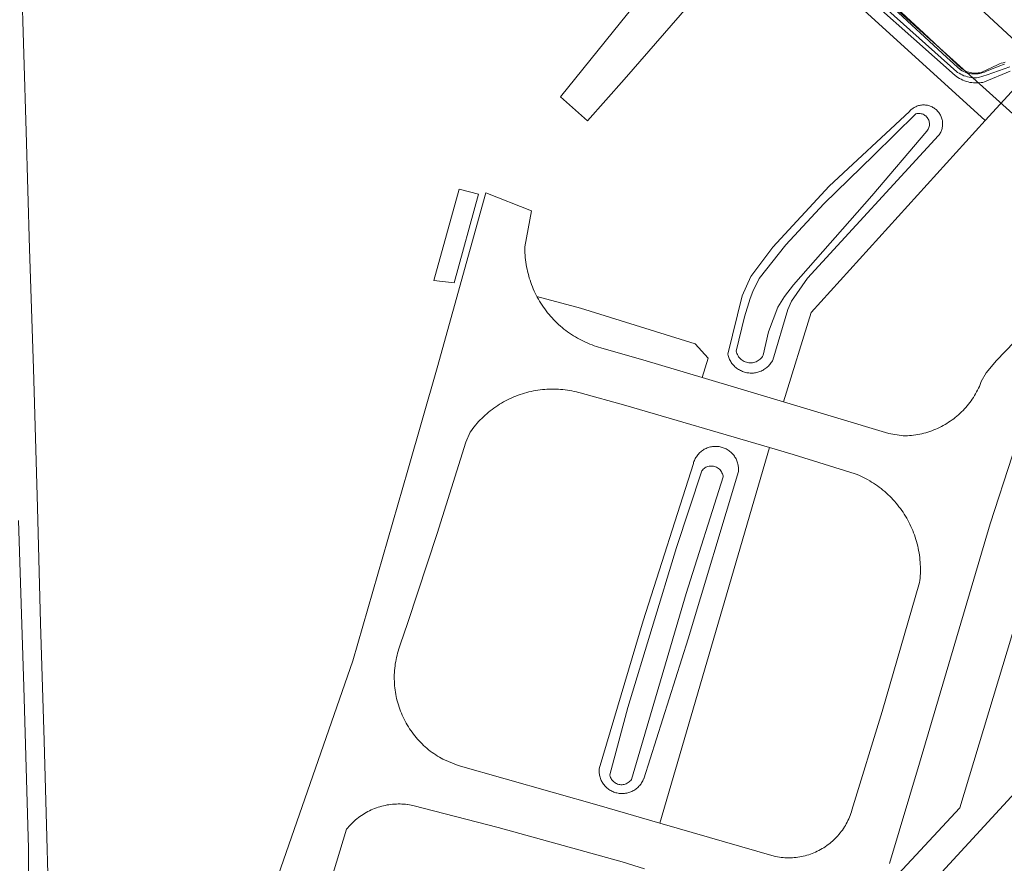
# Model space of a CAD drawing. Header units: metres. Extents: x 250001 to 257773, y 598992 to 609118.
# Tile 634 of 656: x 253940 to 254092, y 607022 to 607152. Entities that reach past the tile are written whole.
import ezdxf
from ezdxf.lldxf.tags import DXFTag

# ---------------------------------------------------------------- set-up
doc = ezdxf.new("R2010")
doc.units = ezdxf.units.M
for name, color, linetype, lineweight in [('B-WE-GR-GRAS-GV', 252, 'Continuous', 13), ('B-WE-GR-GROENVOORZIENING-GV', 252, 'Continuous', 18), ('B-WE-IE-TERREINAFSCHEIDING_KUNSTMATIG_HEKWERK-G', 252, 'IE-TERREINAFSCHEIDING-KUNSTMATIG', 18), ('B-WE-KG-GRENS_PERCEEL-G', 150, 'KG-PERCEEL', 18), ('B-WE-KW-KUNSTWERK_STEIGER-GV', 252, 'Continuous', 18), ('B-WE-OG-WATER-GV', 252, 'Continuous', 18), ('B-WE-OG-WATER_SLOOT-GV', 252, 'Continuous', 18), ('B-WE-VH-VERHARDING_GESLOTEN-GV', 252, 'Continuous', 18), ('B-WE-VH-VERHARDING_OPEN-GV', 252, 'Continuous', 18), ('X-XX-AL-REFERENTIE-G', 7, 'Continuous', 18)]:
    doc.layers.add(name, color=color, linetype=linetype, lineweight=lineweight)
doc.styles.get("Standard").update_dxf_attribs({"font": 'NLCS-ISO.ttf'})
doc.linetypes.add('IE-TERREINAFSCHEIDING-KUNSTMATIG', pattern='A,4,[82,NLCS.shx,S=0.75,R=90,X=0,Y=0],4,-2', length=10)
tags = doc.linetypes.add('KG-PERCEEL', pattern='A,5.5,-2,["P",Standard,S=1.8,R=0,X=-0.5,Y=-0.9],-2,5.5,-2,[5,NLCS.SHX,S=0.75,R=0,X=0,Y=0],-2', length=19).pattern_tags.tags
tags[6] = DXFTag(74, 10)

# ---------------------------------------------------------------- blocks, each defined once
blk = doc.blocks.new('BS2021-132-Xref-KAD-20210617')
at = {"layer": 'B-WE-KG-GRENS_PERCEEL-G', "flags": 128}
for points in [[(254121.514, 607112.112), (253946.01, 607270.08)], [(254030.82, 606835.689), (254081.17, 607002.364), (254079.256, 607002.949), (254071.392, 607010.247), (254073.694, 607017.87), (254085.201, 607030.303), (254103.613, 607091.279), (254113.963, 607102.467), (254114.444, 607104.467), (254121.514, 607112.112)]]:
    blk.add_lwpolyline(points, dxfattribs=at)
blk = doc.blocks.new('BS2021-132-Xref-BGT-GRIJS-20210617-aangepast')
at = {"layer": 'B-WE-GR-GRAS-GV', "flags": 128}
for points in [[(254051.096, 607171.033), (254089.133, 607136.404), (254093.741, 607141.419), (254128.182, 607110.126), (254128.868, 607109.506), (254132.655, 607113.604), (254127.73, 607118.04), (254095.93, 607146.71), (254087.71, 607154.31)], [(254044.838, 607182.13), (254079.641, 607149.901), (254085.515, 607144.383), (254085.716, 607144.25), (254085.925, 607144.131), (254086.141, 607144.026), (254086.365, 607143.936), (254086.593, 607143.86), (254086.827, 607143.8), (254087.063, 607143.756), (254087.302, 607143.728), (254087.543, 607143.715), (254087.783, 607143.718), (254088.023, 607143.738), (254088.223, 607143.767), (254088.262, 607143.773), (254088.497, 607143.824), (254088.606, 607143.853), (254091.034, 607145.002), (254091.324, 607145.121), (254091.619, 607145.224), (254091.92, 607145.313), (254092.224, 607145.386)], [(254092.977, 607144.031), (254089.048, 607142.352), (254088.768, 607142.289), (254088.486, 607142.241), (254088.201, 607142.209), (254087.915, 607142.193), (254087.629, 607142.193), (254087.343, 607142.209), (254087.058, 607142.241), (254086.775, 607142.289), (254086.496, 607142.352), (254086.22, 607142.431), (254085.949, 607142.525), (254085.684, 607142.634), (254085.426, 607142.758), (254085.174, 607142.896), (254084.931, 607143.047), (254084.697, 607143.212), (254084.499, 607143.367), (254065.817, 607159.966)]]:
    blk.add_lwpolyline(points, dxfattribs=at)
at = {"layer": 'B-WE-GR-GROENVOORZIENING-GV', "flags": 128}
for points in [[(253959.669, 606805.743), (253969.846, 606840.409), (253984.56, 606888.148), (253997.181, 606930.238), (254000, 606939.358), (254015.432, 606989.284), (254016.72, 606993.342), (253993.177, 607000), (253956.165, 607010.951), (253944.594, 607014.45), (253944.331, 607025.782), (253943.876, 607040.649), (253943.319, 607058.825), (253942.855, 607076.639), (253942.242, 607098.124), (253941.639, 607116.572), (253941.128, 607134.703), (253940.418, 607158.635)], [(253940.418, 607158.635), (253941.128, 607134.703), (253941.639, 607116.572), (253942.242, 607098.124), (253942.855, 607076.639), (253943.319, 607058.825), (253943.876, 607040.649), (253944.331, 607025.782), (253944.594, 607014.45)], [(254036.574, 607020.88), (254033.091, 607021.948), (254013.96, 607027.276), (254000.806, 607030.665), (254000.538, 607030.719), (254000.255, 607030.767), (254000, 607030.804), (253999.971, 607030.808), (253999.686, 607030.841), (253999.4, 607030.866), (253999.114, 607030.883), (253998.827, 607030.892), (253998.54, 607030.893), (253998.253, 607030.886), (253997.966, 607030.871), (253997.68, 607030.848), (253997.395, 607030.817), (253997.11, 607030.778), (253996.827, 607030.732), (253996.545, 607030.677), (253996.265, 607030.615), (253995.987, 607030.544), (253995.711, 607030.466), (253995.437, 607030.381), (253995.165, 607030.287), (253994.896, 607030.186), (253994.631, 607030.078), (253994.368, 607029.963), (253994.109, 607029.84), (253993.853, 607029.71), (253993.6, 607029.572), (253993.352, 607029.428), (253993.108, 607029.277), (253992.868, 607029.12), (253992.633, 607028.955), (253992.402, 607028.784), (253992.177, 607028.607), (253991.956, 607028.424), (253991.74, 607028.234), (253991.53, 607028.039), (253991.325, 607027.838), (253991.126, 607027.631), (253990.933, 607027.418), (253990.746, 607027.201), (253990.565, 607026.978), (253984.017, 607005.44)], [(253975.908, 607008.011), (253991.528, 607052.981), (254000, 607082.444), (254004.537, 607098.222), (254012.039, 607125.254), (254019.112, 607122.458), (254018.086, 607116.874), (254018.085, 607116.665), (254018.091, 607116.308), (254018.104, 607115.95), (254018.125, 607115.593), (254018.154, 607115.236), (254018.191, 607114.881), (254018.236, 607114.526), (254018.29, 607114.172), (254018.35, 607113.819), (254018.419, 607113.468), (254018.496, 607113.119), (254018.58, 607112.771), (254018.672, 607112.426), (254018.772, 607112.082), (254018.88, 607111.741), (254018.995, 607111.402), (254019.118, 607111.067), (254019.248, 607110.733), (254019.385, 607110.403), (254019.53, 607110.076), (254019.683, 607109.752), (254019.842, 607109.432), (254019.95, 607109.226), (254026.69, 607107.428), (254044.394, 607101.937), (254046.396, 607099.7), (254045.429, 607096.724), (254058.015, 607092.954), (254062.273, 607106.756), (254089.133, 607136.404), (254051.096, 607171.033)], [(253939.959, 607074.635), (253940.766, 607048.981), (253941.481, 607024.006), (253941.508, 607015.393), (253941.387, 607010.723), (253940.675, 607006.596), (253939.224, 607000)], [(254093.741, 607141.419), (254089.133, 607136.404), (254062.273, 607106.756), (254058.015, 607092.954), (254074.269, 607088.085), (254076.481, 607087.706), (254076.803, 607087.712), (254077.125, 607087.726), (254077.446, 607087.748), (254077.766, 607087.777), (254078.086, 607087.815), (254078.405, 607087.861), (254078.723, 607087.915), (254079.039, 607087.976), (254079.353, 607088.045), (254079.666, 607088.123), (254079.976, 607088.207), (254080.285, 607088.3), (254080.591, 607088.4), (254080.894, 607088.508), (254081.195, 607088.623), (254081.493, 607088.746), (254081.787, 607088.876), (254082.078, 607089.013), (254082.366, 607089.158), (254082.65, 607089.31), (254082.93, 607089.468), (254083.207, 607089.634), (254083.479, 607089.806), (254083.746, 607089.985), (254084.009, 607090.171), (254084.268, 607090.363), (254084.521, 607090.562), (254084.77, 607090.766), (254085.013, 607090.977), (254085.251, 607091.194), (254085.484, 607091.417), (254085.711, 607091.645), (254085.932, 607091.879), (254086.148, 607092.118), (254086.357, 607092.363), (254086.56, 607092.613), (254086.757, 607092.867), (254086.948, 607093.127), (254087.132, 607093.391), (254087.309, 607093.66), (254087.48, 607093.933), (254087.644, 607094.21), (254087.801, 607094.491), (254087.951, 607094.776), (254088.093, 607095.065), (254088.229, 607095.357), (254088.357, 607095.652), (254088.478, 607095.951), (254088.534, 607096.097), (254089.304, 607097.448), (254090.892, 607099.345), (254112.943, 607122.243)], [(254093.336, 607084.742), (254089.902, 607074.156), (254078.979, 607037.212), (254074.378, 607021.686)]]:
    blk.add_lwpolyline(points, dxfattribs=at)
for points in [[(254033.943, 607152.843), (254048.934, 607170.274), (254053.33, 607166.428), (254053.095, 607165.408), (254033.396, 607142.716), (254027.745, 607136.357), (254023.583, 607140.045)], [(254079.453, 607138.795), (254079.606, 607138.8), (254079.758, 607138.798), (254079.911, 607138.788), (254080.063, 607138.77), (254080.213, 607138.744), (254080.362, 607138.71), (254080.509, 607138.669), (254080.654, 607138.62), (254080.796, 607138.563), (254080.934, 607138.499), (254081.069, 607138.428), (254081.201, 607138.349), (254081.328, 607138.264), (254081.45, 607138.173), (254081.567, 607138.075), (254081.68, 607137.971), (254081.786, 607137.862), (254081.887, 607137.747), (254081.981, 607137.627), (254082.069, 607137.502), (254082.151, 607137.373), (254082.225, 607137.239), (254082.293, 607137.102), (254082.353, 607136.962), (254082.406, 607136.819), (254082.451, 607136.673), (254082.489, 607136.525), (254082.518, 607136.375), (254082.54, 607136.223), (254082.554, 607136.071), (254082.56, 607135.919), (254082.558, 607135.766), (254082.548, 607135.613), (254082.53, 607135.462), (254082.504, 607135.311), (254082.47, 607135.162), (254082.428, 607135.015), (254082.379, 607134.87), (254082.323, 607134.729), (254082.258, 607134.59), (254082.187, 607134.455), (254082.109, 607134.324), (254082.024, 607134.196), (254081.933, 607134.074), (254081.927, 607134.067), (254061.696, 607112.037), (254059.247, 607108.503), (254058.651, 607107.218), (254056.336, 607099.392), (254056.291, 607099.31), (254056.203, 607099.161), (254056.109, 607099.017), (254056.008, 607098.877), (254055.9, 607098.742), (254055.786, 607098.612), (254055.666, 607098.487), (254055.541, 607098.369), (254055.41, 607098.256), (254055.275, 607098.149), (254055.134, 607098.049), (254054.989, 607097.955), (254054.84, 607097.868), (254054.687, 607097.788), (254054.53, 607097.715), (254054.37, 607097.65), (254054.207, 607097.592), (254054.042, 607097.542), (254053.875, 607097.499), (254053.706, 607097.464), (254053.535, 607097.437), (254053.363, 607097.418), (254053.191, 607097.407), (254053.019, 607097.404), (254052.846, 607097.409), (254052.674, 607097.422), (254052.502, 607097.443), (254052.332, 607097.471), (254052.163, 607097.508), (254051.996, 607097.552), (254051.832, 607097.605), (254051.67, 607097.664), (254051.51, 607097.731), (254051.354, 607097.806), (254051.202, 607097.887), (254051.054, 607097.976), (254050.91, 607098.071), (254050.77, 607098.173), (254050.636, 607098.281), (254050.506, 607098.395), (254050.382, 607098.516), (254050.264, 607098.641), (254050.152, 607098.772), (254050.045, 607098.909), (254049.946, 607099.05), (254049.852, 607099.195), (254049.766, 607099.345), (254049.687, 607099.498), (254049.615, 607099.655), (254049.55, 607099.815), (254049.493, 607099.978), (254049.443, 607100.144), (254049.401, 607100.311), (254051.637, 607109.319), (254052.975, 607112.309), (254056.348, 607116.831), (254065.074, 607126.263), (254077.449, 607137.808), (254077.553, 607137.92), (254077.662, 607138.027), (254077.777, 607138.127), (254077.897, 607138.222), (254078.022, 607138.31), (254078.151, 607138.391), (254078.285, 607138.466), (254078.422, 607138.533), (254078.562, 607138.594), (254078.706, 607138.646), (254078.852, 607138.692), (254079, 607138.729), (254079.15, 607138.759), (254079.301, 607138.781)], [(254007.964, 607125.775), (254010.908, 607125.029), (254007.182, 607111.33), (254004.042, 607111.722)], [(254022.901, 607094.931), (254022.549, 607094.94), (254022.197, 607094.94), (254021.845, 607094.932), (254021.494, 607094.916), (254021.142, 607094.892), (254020.792, 607094.86), (254020.442, 607094.82), (254020.093, 607094.773), (254019.746, 607094.717), (254019.399, 607094.653), (254019.055, 607094.582), (254018.712, 607094.503), (254018.371, 607094.416), (254018.032, 607094.321), (254017.695, 607094.219), (254017.36, 607094.109), (254017.029, 607093.991), (254016.699, 607093.866), (254016.373, 607093.734), (254016.05, 607093.594), (254015.731, 607093.446), (254015.414, 607093.292), (254015.102, 607093.13), (254014.793, 607092.962), (254014.488, 607092.786), (254014.187, 607092.604), (254013.89, 607092.414), (254013.597, 607092.218), (254013.31, 607092.016), (254013.026, 607091.806), (254012.748, 607091.591), (254012.475, 607091.369), (254012.206, 607091.141), (254011.943, 607090.907), (254011.686, 607090.668), (254011.433, 607090.422), (254011.187, 607090.171), (254010.946, 607089.914), (254010.712, 607089.652), (254010.483, 607089.384), (254010.26, 607089.111), (254010.044, 607088.834), (254009.834, 607088.551), (254009.63, 607088.264), (254008.956, 607086.718), (254004.573, 607072.659), (254000, 607058.885), (253998.864, 607055.463), (253998.747, 607055.146), (253998.639, 607054.826), (253998.537, 607054.503), (253998.443, 607054.178), (253998.357, 607053.851), (253998.279, 607053.522), (253998.209, 607053.191), (253998.146, 607052.859), (253998.091, 607052.525), (253998.045, 607052.19), (253998.006, 607051.854), (253997.975, 607051.518), (253997.952, 607051.18), (253997.937, 607050.843), (253997.93, 607050.505), (253997.931, 607050.166), (253997.94, 607049.828), (253997.957, 607049.491), (253997.982, 607049.153), (253998.015, 607048.817), (253998.056, 607048.481), (253998.105, 607048.147), (253998.161, 607047.813), (253998.226, 607047.481), (253998.299, 607047.151), (253998.379, 607046.823), (253998.467, 607046.496), (253998.562, 607046.172), (253998.666, 607045.85), (253998.777, 607045.53), (253998.895, 607045.214), (253999.021, 607044.9), (253999.154, 607044.589), (253999.295, 607044.282), (253999.443, 607043.978), (253999.598, 607043.677), (253999.76, 607043.38), (253999.929, 607043.087), (254000, 607042.971), (254000.105, 607042.799), (254000.288, 607042.514), (254000.477, 607042.234), (254000.673, 607041.958), (254000.876, 607041.688), (254001.084, 607041.422), (254001.299, 607041.161), (254001.52, 607040.905), (254001.747, 607040.654), (254001.981, 607040.409), (254002.219, 607040.17), (254002.464, 607039.936), (254002.713, 607039.708), (254002.968, 607039.486), (254003.229, 607039.27), (254003.494, 607039.06), (254003.764, 607038.857), (254004.039, 607038.66), (254004.319, 607038.47), (254004.602, 607038.286), (254004.891, 607038.109), (254005.183, 607037.94), (254005.417, 607037.81), (254007.768, 607036.852), (254029.572, 607030.649), (254038.895, 607027.947), (254055.85, 607085.907), (254033.681, 607092.381), (254026.643, 607094.339), (254026.375, 607094.413), (254026.034, 607094.501), (254025.691, 607094.58), (254025.347, 607094.652), (254025, 607094.715), (254024.653, 607094.771), (254024.304, 607094.819), (254023.954, 607094.859), (254023.604, 607094.891), (254023.253, 607094.915)], [(254047.381, 607086.093), (254047.549, 607086.095), (254047.717, 607086.089), (254047.884, 607086.076), (254048.051, 607086.054), (254048.217, 607086.025), (254048.381, 607085.988), (254048.543, 607085.943), (254048.703, 607085.89), (254048.86, 607085.83), (254049.014, 607085.763), (254049.164, 607085.688), (254049.311, 607085.606), (254049.454, 607085.517), (254049.593, 607085.422), (254049.726, 607085.32), (254049.855, 607085.212), (254049.979, 607085.097), (254050.096, 607084.977), (254050.209, 607084.852), (254050.315, 607084.722), (254050.414, 607084.586), (254050.507, 607084.446), (254050.594, 607084.302), (254050.673, 607084.153), (254050.745, 607084.001), (254050.81, 607083.846), (254050.868, 607083.688), (254050.918, 607083.528), (254050.96, 607083.365), (254050.994, 607083.2), (254051.021, 607083.034), (254051.039, 607082.867), (254051.05, 607082.699), (254051.053, 607082.531), (254051.047, 607082.363), (254051.034, 607082.196), (254043.297, 607056.364), (254036.421, 607034.766), (254036.415, 607034.751), (254036.349, 607034.595), (254036.276, 607034.443), (254036.196, 607034.294), (254036.109, 607034.15), (254036.015, 607034.009), (254035.914, 607033.874), (254035.808, 607033.743), (254035.695, 607033.617), (254035.576, 607033.497), (254035.452, 607033.383), (254035.322, 607033.275), (254035.188, 607033.172), (254035.049, 607033.077), (254034.905, 607032.988), (254034.757, 607032.906), (254034.606, 607032.831), (254034.451, 607032.764), (254034.294, 607032.703), (254034.133, 607032.65), (254033.971, 607032.605), (254033.806, 607032.568), (254033.64, 607032.539), (254033.472, 607032.517), (254033.304, 607032.503), (254033.135, 607032.498), (254032.966, 607032.5), (254032.798, 607032.511), (254032.63, 607032.529), (254032.463, 607032.555), (254032.298, 607032.589), (254032.134, 607032.631), (254031.973, 607032.681), (254031.814, 607032.738), (254031.658, 607032.803), (254031.505, 607032.875), (254031.356, 607032.954), (254031.211, 607033.04), (254031.07, 607033.133), (254030.934, 607033.233), (254030.802, 607033.338), (254030.676, 607033.45), (254030.555, 607033.568), (254030.44, 607033.692), (254030.33, 607033.82), (254030.227, 607033.954), (254030.131, 607034.092), (254030.041, 607034.235), (254029.958, 607034.382), (254029.882, 607034.533), (254029.813, 607034.687), (254029.751, 607034.845), (254029.698, 607035.005), (254029.651, 607035.167), (254029.613, 607035.331), (254029.582, 607035.497), (254029.559, 607035.665), (254029.545, 607035.833), (254029.538, 607036.002), (254029.539, 607036.17), (254029.548, 607036.339), (254036.33, 607059.154), (254044.089, 607083.427), (254044.134, 607083.589), (254044.187, 607083.749), (254044.247, 607083.906), (254044.315, 607084.06), (254044.39, 607084.21), (254044.472, 607084.357), (254044.561, 607084.5), (254044.657, 607084.638), (254044.759, 607084.772), (254044.867, 607084.9), (254044.981, 607085.024), (254045.101, 607085.141), (254045.227, 607085.253), (254045.358, 607085.359), (254045.493, 607085.459), (254045.633, 607085.552), (254045.778, 607085.638), (254045.926, 607085.717), (254046.078, 607085.789), (254046.233, 607085.854), (254046.391, 607085.911), (254046.552, 607085.961), (254046.715, 607086.003), (254046.88, 607086.037), (254047.046, 607086.064), (254047.213, 607086.082)], [(254059.512, 607084.837), (254055.85, 607085.907), (254038.895, 607027.947), (254056.537, 607022.834), (254056.816, 607022.775), (254057.096, 607022.723), (254057.378, 607022.679), (254057.661, 607022.644), (254057.945, 607022.616), (254058.229, 607022.596), (254058.514, 607022.584), (254058.799, 607022.58), (254059.084, 607022.585), (254059.369, 607022.597), (254059.654, 607022.617), (254059.938, 607022.645), (254060.22, 607022.681), (254060.502, 607022.725), (254060.783, 607022.777), (254061.061, 607022.837), (254061.339, 607022.904), (254061.613, 607022.98), (254061.886, 607023.063), (254062.157, 607023.153), (254062.424, 607023.251), (254062.689, 607023.357), (254062.951, 607023.47), (254063.21, 607023.59), (254063.465, 607023.718), (254063.716, 607023.852), (254063.964, 607023.994), (254064.207, 607024.142), (254064.446, 607024.298), (254064.681, 607024.459), (254064.911, 607024.628), (254065.136, 607024.803), (254065.357, 607024.984), (254065.572, 607025.171), (254065.782, 607025.364), (254065.986, 607025.563), (254066.185, 607025.768), (254066.377, 607025.978), (254066.564, 607026.193), (254066.745, 607026.414), (254066.919, 607026.639), (254067.087, 607026.87), (254067.249, 607027.105), (254067.404, 607027.344), (254067.552, 607027.588), (254067.693, 607027.835), (254067.828, 607028.087), (254067.955, 607028.342), (254068.074, 607028.601), (254068.187, 607028.863), (254068.292, 607029.128), (254068.39, 607029.396), (254068.48, 607029.666), (254068.554, 607029.909), (254073.217, 607045.151), (254079.011, 607065.074), (254079.047, 607065.386), (254079.081, 607065.742), (254079.106, 607066.098), (254079.124, 607066.454), (254079.133, 607066.811), (254079.135, 607067.168), (254079.128, 607067.525), (254079.114, 607067.882), (254079.091, 607068.238), (254079.061, 607068.593), (254079.023, 607068.948), (254078.976, 607069.302), (254078.922, 607069.655), (254078.86, 607070.007), (254078.79, 607070.357), (254078.712, 607070.705), (254078.627, 607071.052), (254078.533, 607071.396), (254078.432, 607071.739), (254078.323, 607072.079), (254078.207, 607072.416), (254078.083, 607072.751), (254077.952, 607073.083), (254077.813, 607073.412), (254077.667, 607073.738), (254077.514, 607074.06), (254077.354, 607074.379), (254077.186, 607074.694), (254077.011, 607075.005), (254076.83, 607075.313), (254076.641, 607075.616), (254076.446, 607075.915), (254076.245, 607076.209), (254076.036, 607076.499), (254075.821, 607076.784), (254075.6, 607077.065), (254075.373, 607077.34), (254075.14, 607077.61), (254074.9, 607077.875), (254074.655, 607078.134), (254074.404, 607078.388), (254074.147, 607078.636), (254073.885, 607078.878), (254073.617, 607079.114), (254073.345, 607079.345), (254073.067, 607079.569), (254072.784, 607079.787), (254072.496, 607079.998), (254072.204, 607080.203), (254071.907, 607080.401), (254071.606, 607080.593), (254071.301, 607080.778), (254070.991, 607080.956), (254070.678, 607081.127), (254070.361, 607081.291), (254070.04, 607081.447), (254069.716, 607081.597), (254069.389, 607081.739), (254069.058, 607081.874)]]:
    blk.add_lwpolyline(points, close=True, dxfattribs=at)
at = {"layer": 'B-WE-IE-TERREINAFSCHEIDING_KUNSTMATIG_HEKWERK-G', "flags": 128}
for points in [[(253974.656, 607239.658), (253993.475, 607222.584), (254000, 607217.017), (254051.096, 607171.033), (254089.133, 607136.404)], [(253993.177, 607000), (253956.165, 607010.951), (253944.594, 607014.45), (253944.331, 607025.782), (253943.876, 607040.649), (253943.319, 607058.825), (253942.855, 607076.639), (253942.242, 607098.124), (253941.639, 607116.572), (253941.128, 607134.702), (253940.417, 607158.635), (253940.263, 607165.348)], [(254089.133, 607136.404), (254093.741, 607141.419), (254128.182, 607110.126)], [(254055.85, 607085.906), (254038.895, 607027.947)]]:
    blk.add_lwpolyline(points, dxfattribs=at)
at = {"layer": 'B-WE-KW-KUNSTWERK_STEIGER-GV', "flags": 128}
blk.add_lwpolyline([(254231.844, 607182.225), (254193.04, 607140.589), (254074.09, 607011.294), (254080.749, 607005.017), (254176.964, 607109.236), (254201.538, 607136.518), (254202.567, 607137.632), (254205.694, 607141.017), (254207.558, 607143.035), (254238.274, 607176.284)], dxfattribs=at)
at = {"layer": 'B-WE-OG-WATER-GV', "flags": 128}
for points in [[(254074.12, 607153.433), (254084.764, 607143.897), (254084.859, 607143.832), (254085.098, 607143.682), (254085.345, 607143.546), (254085.599, 607143.424), (254085.859, 607143.316), (254086.126, 607143.224), (254086.397, 607143.147), (254086.672, 607143.085), (254086.951, 607143.039), (254087.231, 607143.009), (254087.513, 607142.995), (254087.795, 607142.997), (254088.076, 607143.014), (254089.445, 607143.456), (254092.933, 607144.693)], [(254092.116, 607145.093), (254091.816, 607145.011), (254091.52, 607144.914), (254089.445, 607144.074), (254089.254, 607143.978), (254089.019, 607143.875), (254088.779, 607143.788), (254088.534, 607143.716), (254088.284, 607143.659), (254088.032, 607143.619), (254087.778, 607143.593), (254087.522, 607143.584), (254087.267, 607143.591), (254087.012, 607143.614), (254086.759, 607143.653), (254086.51, 607143.707), (254086.264, 607143.777), (254086.023, 607143.863), (254085.788, 607143.963), (254085.559, 607144.077), (254085.338, 607144.206), (254083.218, 607146.104), (254074.385, 607154.316)]]:
    blk.add_lwpolyline(points, dxfattribs=at)
for points in [[(254079.078, 607137.48), (254078.916, 607137.49), (254078.755, 607137.485), (254078.595, 607137.464), (254078.437, 607137.426), (254071.947, 607131.066), (254064.221, 607123.558), (254058.35, 607117.198), (254054.244, 607111.987), (254053.273, 607110), (254052.832, 607108.94), (254051.993, 607106.069), (254050.714, 607100.814), (254050.717, 607100.797), (254050.76, 607100.613), (254050.818, 607100.433), (254050.892, 607100.26), (254050.98, 607100.092), (254051.081, 607099.933), (254051.196, 607099.784), (254051.323, 607099.644), (254051.462, 607099.516), (254051.611, 607099.4), (254051.769, 607099.297), (254051.935, 607099.207), (254052.108, 607099.132), (254052.287, 607099.072), (254052.47, 607099.028), (254052.657, 607098.999), (254052.845, 607098.986), (254053.034, 607098.989), (254053.222, 607099.008), (254053.407, 607099.042), (254053.589, 607099.093), (254053.766, 607099.158), (254053.937, 607099.238), (254054.1, 607099.333), (254054.255, 607099.441), (254054.4, 607099.562), (254054.535, 607099.694), (254054.658, 607099.837), (254054.768, 607099.991), (254054.864, 607100.153), (254055.703, 607103.774), (254057.115, 607107.572), (254058.174, 607109.25), (254059.543, 607111.016), (254071.639, 607124.752), (254080.116, 607134.777), (254080.217, 607134.904), (254080.304, 607135.04), (254080.378, 607135.183), (254080.438, 607135.334), (254080.482, 607135.489), (254080.51, 607135.648), (254080.523, 607135.81), (254080.519, 607135.971), (254080.5, 607136.131), (254080.465, 607136.289), (254080.415, 607136.443), (254080.349, 607136.591), (254080.27, 607136.731), (254080.177, 607136.863), (254080.071, 607136.986), (254079.953, 607137.097), (254079.826, 607137.196), (254079.689, 607137.282), (254079.544, 607137.354), (254079.393, 607137.411), (254079.237, 607137.453)], [(254047.021, 607083.051), (254046.85, 607083.058), (254046.679, 607083.05), (254046.509, 607083.026), (254046.342, 607082.986), (254046.18, 607082.93), (254046.023, 607082.86), (254045.874, 607082.776), (254045.733, 607082.677), (254045.602, 607082.567), (254045.482, 607082.444), (254045.374, 607082.311), (254041.49, 607070.476), (254033.988, 607045.791), (254031.209, 607035.369), (254031.218, 607035.32), (254031.261, 607035.155), (254031.319, 607034.994), (254031.391, 607034.839), (254031.478, 607034.692), (254031.578, 607034.553), (254031.691, 607034.424), (254031.815, 607034.307), (254031.95, 607034.201), (254032.094, 607034.109), (254032.246, 607034.031), (254032.405, 607033.967), (254032.568, 607033.918), (254032.736, 607033.884), (254032.906, 607033.867), (254033.077, 607033.865), (254033.248, 607033.88), (254033.416, 607033.91), (254033.581, 607033.955), (254033.741, 607034.016), (254033.894, 607034.092), (254034.04, 607034.182), (254034.176, 607034.285), (254034.303, 607034.4), (254034.418, 607034.526), (254034.521, 607034.663), (254042.993, 607063.367), (254048.686, 607081.385), (254048.666, 607081.538), (254048.628, 607081.705), (254048.575, 607081.868), (254048.507, 607082.025), (254048.425, 607082.176), (254048.329, 607082.318), (254048.22, 607082.451), (254048.1, 607082.573), (254047.968, 607082.683), (254047.827, 607082.78), (254047.677, 607082.864), (254047.521, 607082.933), (254047.358, 607082.988), (254047.191, 607083.027)]]:
    blk.add_lwpolyline(points, close=True, dxfattribs=at)
at = {"layer": 'B-WE-OG-WATER_SLOOT-GV', "flags": 128}
for points in [[(254065.817, 607159.966), (254084.499, 607143.367), (254084.697, 607143.212), (254084.931, 607143.047), (254085.174, 607142.896), (254085.426, 607142.758), (254085.684, 607142.634), (254085.949, 607142.525), (254086.22, 607142.431), (254086.496, 607142.352), (254086.775, 607142.289), (254087.058, 607142.241), (254087.343, 607142.209), (254087.629, 607142.193), (254087.915, 607142.193), (254088.201, 607142.209), (254088.486, 607142.241), (254088.768, 607142.289), (254089.048, 607142.352), (254092.977, 607144.031)], [(254092.224, 607145.386), (254091.92, 607145.313), (254091.619, 607145.224), (254091.324, 607145.121), (254091.034, 607145.002), (254088.606, 607143.853), (254088.497, 607143.824), (254088.262, 607143.773), (254088.223, 607143.767), (254088.023, 607143.738), (254087.783, 607143.718), (254087.543, 607143.715), (254087.302, 607143.728), (254087.063, 607143.756), (254086.827, 607143.8), (254086.593, 607143.86), (254086.365, 607143.936), (254086.141, 607144.026), (254085.925, 607144.131), (254085.716, 607144.25), (254085.515, 607144.383), (254079.641, 607149.901), (254044.838, 607182.13)], [(254074.385, 607154.316), (254083.218, 607146.104), (254085.338, 607144.206), (254085.559, 607144.077), (254085.788, 607143.963), (254086.023, 607143.863), (254086.264, 607143.777), (254086.51, 607143.707), (254086.759, 607143.653), (254087.012, 607143.614), (254087.267, 607143.591), (254087.522, 607143.584), (254087.778, 607143.593), (254088.032, 607143.619), (254088.284, 607143.659), (254088.534, 607143.716), (254088.779, 607143.788), (254089.019, 607143.875), (254089.254, 607143.978), (254089.445, 607144.074), (254091.52, 607144.914), (254091.816, 607145.011), (254092.116, 607145.093)], [(254092.933, 607144.693), (254089.445, 607143.456), (254088.076, 607143.014), (254087.795, 607142.997), (254087.513, 607142.995), (254087.231, 607143.009), (254086.951, 607143.039), (254086.672, 607143.085), (254086.397, 607143.147), (254086.126, 607143.224), (254085.859, 607143.316), (254085.599, 607143.424), (254085.345, 607143.546), (254085.098, 607143.682), (254084.859, 607143.832), (254084.764, 607143.897), (254074.12, 607153.433)], [(253939.224, 607000), (253940.675, 607006.596), (253941.387, 607010.723), (253941.508, 607015.393), (253941.481, 607024.006), (253940.766, 607048.981), (253939.959, 607074.635)]]:
    blk.add_lwpolyline(points, dxfattribs=at)
for points in [[(254079.758, 607138.798), (254079.606, 607138.8), (254079.453, 607138.795), (254079.301, 607138.781), (254079.15, 607138.759), (254079, 607138.729), (254078.852, 607138.692), (254078.706, 607138.646), (254078.562, 607138.594), (254078.422, 607138.533), (254078.285, 607138.466), (254078.151, 607138.391), (254078.022, 607138.31), (254077.897, 607138.222), (254077.777, 607138.127), (254077.662, 607138.027), (254077.553, 607137.92), (254077.449, 607137.808), (254065.074, 607126.263), (254056.348, 607116.831), (254052.975, 607112.309), (254051.637, 607109.319), (254049.401, 607100.311), (254049.443, 607100.144), (254049.493, 607099.978), (254049.55, 607099.815), (254049.615, 607099.655), (254049.687, 607099.498), (254049.766, 607099.345), (254049.852, 607099.195), (254049.946, 607099.05), (254050.045, 607098.909), (254050.152, 607098.772), (254050.264, 607098.641), (254050.382, 607098.516), (254050.506, 607098.395), (254050.636, 607098.281), (254050.77, 607098.173), (254050.91, 607098.071), (254051.054, 607097.976), (254051.202, 607097.887), (254051.354, 607097.806), (254051.51, 607097.731), (254051.67, 607097.664), (254051.832, 607097.605), (254051.996, 607097.552), (254052.163, 607097.508), (254052.332, 607097.471), (254052.502, 607097.443), (254052.674, 607097.422), (254052.846, 607097.409), (254053.019, 607097.404), (254053.191, 607097.407), (254053.363, 607097.418), (254053.535, 607097.437), (254053.706, 607097.464), (254053.875, 607097.499), (254054.042, 607097.542), (254054.207, 607097.592), (254054.37, 607097.65), (254054.53, 607097.715), (254054.687, 607097.788), (254054.84, 607097.868), (254054.989, 607097.955), (254055.134, 607098.049), (254055.275, 607098.149), (254055.41, 607098.256), (254055.541, 607098.369), (254055.666, 607098.487), (254055.786, 607098.612), (254055.9, 607098.742), (254056.008, 607098.877), (254056.109, 607099.017), (254056.203, 607099.161), (254056.291, 607099.31), (254056.336, 607099.392), (254058.651, 607107.218), (254059.247, 607108.503), (254061.696, 607112.037), (254081.927, 607134.067), (254081.933, 607134.074), (254082.024, 607134.196), (254082.109, 607134.324), (254082.187, 607134.455), (254082.258, 607134.59), (254082.323, 607134.729), (254082.379, 607134.87), (254082.428, 607135.015), (254082.47, 607135.162), (254082.504, 607135.311), (254082.53, 607135.462), (254082.548, 607135.613), (254082.558, 607135.766), (254082.56, 607135.919), (254082.554, 607136.071), (254082.54, 607136.223), (254082.518, 607136.375), (254082.489, 607136.525), (254082.451, 607136.673), (254082.406, 607136.819), (254082.353, 607136.962), (254082.293, 607137.102), (254082.225, 607137.239), (254082.151, 607137.373), (254082.069, 607137.502), (254081.981, 607137.627), (254081.887, 607137.747), (254081.786, 607137.862), (254081.68, 607137.971), (254081.567, 607138.075), (254081.45, 607138.173), (254081.328, 607138.264), (254081.201, 607138.349), (254081.069, 607138.428), (254080.934, 607138.499), (254080.796, 607138.563), (254080.654, 607138.62), (254080.509, 607138.669), (254080.362, 607138.71), (254080.213, 607138.744), (254080.063, 607138.77), (254079.911, 607138.788)], [(254078.755, 607137.485), (254078.916, 607137.49), (254079.078, 607137.48), (254079.237, 607137.453), (254079.393, 607137.411), (254079.544, 607137.354), (254079.689, 607137.282), (254079.826, 607137.196), (254079.953, 607137.097), (254080.071, 607136.986), (254080.177, 607136.863), (254080.27, 607136.731), (254080.349, 607136.591), (254080.415, 607136.443), (254080.465, 607136.289), (254080.5, 607136.131), (254080.519, 607135.971), (254080.523, 607135.81), (254080.51, 607135.648), (254080.482, 607135.489), (254080.438, 607135.334), (254080.378, 607135.183), (254080.304, 607135.04), (254080.217, 607134.904), (254080.116, 607134.777), (254071.639, 607124.752), (254059.543, 607111.016), (254058.174, 607109.25), (254057.115, 607107.572), (254055.703, 607103.774), (254054.864, 607100.153), (254054.768, 607099.991), (254054.658, 607099.837), (254054.535, 607099.694), (254054.4, 607099.562), (254054.255, 607099.441), (254054.1, 607099.333), (254053.937, 607099.238), (254053.766, 607099.158), (254053.589, 607099.093), (254053.407, 607099.042), (254053.222, 607099.008), (254053.034, 607098.989), (254052.845, 607098.986), (254052.657, 607098.999), (254052.47, 607099.028), (254052.287, 607099.072), (254052.108, 607099.132), (254051.935, 607099.207), (254051.769, 607099.297), (254051.611, 607099.4), (254051.462, 607099.516), (254051.323, 607099.644), (254051.196, 607099.784), (254051.081, 607099.933), (254050.98, 607100.092), (254050.892, 607100.26), (254050.818, 607100.433), (254050.76, 607100.613), (254050.717, 607100.797), (254050.714, 607100.814), (254051.993, 607106.069), (254052.832, 607108.94), (254053.273, 607110), (254054.244, 607111.987), (254058.35, 607117.198), (254064.221, 607123.558), (254071.947, 607131.066), (254078.437, 607137.426), (254078.595, 607137.464)], [(254047.717, 607086.089), (254047.549, 607086.095), (254047.381, 607086.093), (254047.213, 607086.082), (254047.046, 607086.064), (254046.88, 607086.037), (254046.715, 607086.003), (254046.552, 607085.961), (254046.391, 607085.911), (254046.233, 607085.854), (254046.078, 607085.789), (254045.926, 607085.717), (254045.778, 607085.638), (254045.633, 607085.552), (254045.493, 607085.459), (254045.358, 607085.359), (254045.227, 607085.253), (254045.101, 607085.141), (254044.981, 607085.024), (254044.867, 607084.9), (254044.759, 607084.772), (254044.657, 607084.638), (254044.561, 607084.5), (254044.472, 607084.357), (254044.39, 607084.21), (254044.315, 607084.06), (254044.247, 607083.906), (254044.187, 607083.749), (254044.134, 607083.589), (254044.089, 607083.427), (254036.33, 607059.154), (254029.548, 607036.339), (254029.539, 607036.17), (254029.538, 607036.002), (254029.545, 607035.833), (254029.559, 607035.665), (254029.582, 607035.497), (254029.613, 607035.331), (254029.651, 607035.167), (254029.698, 607035.005), (254029.751, 607034.845), (254029.813, 607034.687), (254029.882, 607034.533), (254029.958, 607034.382), (254030.041, 607034.235), (254030.131, 607034.092), (254030.227, 607033.954), (254030.33, 607033.82), (254030.44, 607033.692), (254030.555, 607033.568), (254030.676, 607033.45), (254030.802, 607033.338), (254030.934, 607033.233), (254031.07, 607033.133), (254031.211, 607033.04), (254031.356, 607032.954), (254031.505, 607032.875), (254031.658, 607032.803), (254031.814, 607032.738), (254031.973, 607032.681), (254032.134, 607032.631), (254032.298, 607032.589), (254032.463, 607032.555), (254032.63, 607032.529), (254032.798, 607032.511), (254032.966, 607032.5), (254033.135, 607032.498), (254033.304, 607032.503), (254033.472, 607032.517), (254033.64, 607032.539), (254033.806, 607032.568), (254033.971, 607032.605), (254034.133, 607032.65), (254034.294, 607032.703), (254034.451, 607032.764), (254034.606, 607032.831), (254034.757, 607032.906), (254034.905, 607032.988), (254035.049, 607033.077), (254035.188, 607033.172), (254035.322, 607033.275), (254035.452, 607033.383), (254035.576, 607033.497), (254035.695, 607033.617), (254035.808, 607033.743), (254035.914, 607033.874), (254036.015, 607034.009), (254036.109, 607034.15), (254036.196, 607034.294), (254036.276, 607034.443), (254036.349, 607034.595), (254036.415, 607034.751), (254036.421, 607034.766), (254043.297, 607056.364), (254051.034, 607082.196), (254051.047, 607082.363), (254051.053, 607082.531), (254051.05, 607082.699), (254051.039, 607082.867), (254051.021, 607083.034), (254050.994, 607083.2), (254050.96, 607083.365), (254050.918, 607083.528), (254050.868, 607083.688), (254050.81, 607083.846), (254050.745, 607084.001), (254050.673, 607084.153), (254050.594, 607084.302), (254050.507, 607084.446), (254050.414, 607084.586), (254050.315, 607084.722), (254050.209, 607084.852), (254050.096, 607084.977), (254049.979, 607085.097), (254049.855, 607085.212), (254049.726, 607085.32), (254049.593, 607085.422), (254049.454, 607085.517), (254049.311, 607085.606), (254049.164, 607085.688), (254049.014, 607085.763), (254048.86, 607085.83), (254048.703, 607085.89), (254048.543, 607085.943), (254048.381, 607085.988), (254048.217, 607086.025), (254048.051, 607086.054), (254047.884, 607086.076)], [(254046.679, 607083.05), (254046.85, 607083.058), (254047.021, 607083.051), (254047.191, 607083.027), (254047.358, 607082.988), (254047.521, 607082.933), (254047.677, 607082.864), (254047.827, 607082.78), (254047.968, 607082.683), (254048.1, 607082.573), (254048.22, 607082.451), (254048.329, 607082.318), (254048.425, 607082.176), (254048.507, 607082.025), (254048.575, 607081.868), (254048.628, 607081.705), (254048.666, 607081.538), (254048.686, 607081.385), (254042.993, 607063.367), (254034.521, 607034.663), (254034.418, 607034.526), (254034.303, 607034.4), (254034.176, 607034.285), (254034.04, 607034.182), (254033.894, 607034.092), (254033.741, 607034.016), (254033.581, 607033.955), (254033.416, 607033.91), (254033.248, 607033.88), (254033.077, 607033.865), (254032.906, 607033.867), (254032.736, 607033.884), (254032.568, 607033.918), (254032.405, 607033.967), (254032.246, 607034.031), (254032.094, 607034.109), (254031.95, 607034.201), (254031.815, 607034.307), (254031.691, 607034.424), (254031.578, 607034.553), (254031.478, 607034.692), (254031.391, 607034.839), (254031.319, 607034.994), (254031.261, 607035.155), (254031.218, 607035.32), (254031.209, 607035.369), (254033.988, 607045.791), (254041.49, 607070.476), (254045.374, 607082.311), (254045.482, 607082.444), (254045.602, 607082.567), (254045.733, 607082.677), (254045.874, 607082.776), (254046.023, 607082.86), (254046.18, 607082.93), (254046.342, 607082.986), (254046.509, 607083.026)]]:
    blk.add_lwpolyline(points, close=True, dxfattribs=at)
at = {"layer": 'B-WE-VH-VERHARDING_GESLOTEN-GV', "flags": 128}
for points in [[(254074.378, 607021.686), (254078.979, 607037.212), (254089.902, 607074.156), (254093.336, 607084.742)], [(254112.943, 607122.243), (254090.892, 607099.345), (254089.304, 607097.448), (254088.534, 607096.097), (254088.478, 607095.951), (254088.357, 607095.652), (254088.229, 607095.357), (254088.093, 607095.065), (254087.951, 607094.776), (254087.801, 607094.491), (254087.644, 607094.21), (254087.48, 607093.933), (254087.309, 607093.66), (254087.132, 607093.391), (254086.948, 607093.127), (254086.757, 607092.867), (254086.56, 607092.613), (254086.357, 607092.363), (254086.148, 607092.118), (254085.932, 607091.879), (254085.711, 607091.645), (254085.484, 607091.417), (254085.251, 607091.194), (254085.013, 607090.977), (254084.77, 607090.766), (254084.521, 607090.562), (254084.268, 607090.363), (254084.009, 607090.171), (254083.746, 607089.985), (254083.479, 607089.806), (254083.207, 607089.634), (254082.93, 607089.468), (254082.65, 607089.31), (254082.366, 607089.158), (254082.078, 607089.013), (254081.787, 607088.876), (254081.493, 607088.746), (254081.195, 607088.623), (254080.894, 607088.508), (254080.591, 607088.4), (254080.285, 607088.3), (254079.976, 607088.207), (254079.666, 607088.123), (254079.353, 607088.045), (254079.039, 607087.976), (254078.723, 607087.915), (254078.405, 607087.861), (254078.086, 607087.815), (254077.766, 607087.777), (254077.446, 607087.748), (254077.125, 607087.726), (254076.803, 607087.712), (254076.481, 607087.706), (254074.269, 607088.085), (254058.015, 607092.954), (254045.429, 607096.724), (254036.819, 607099.303), (254029.81, 607101.305), (254029.466, 607101.404), (254029.125, 607101.511), (254028.786, 607101.626), (254028.45, 607101.748), (254028.117, 607101.878), (254027.786, 607102.015), (254027.459, 607102.159), (254027.135, 607102.311), (254026.815, 607102.47), (254026.498, 607102.636), (254026.185, 607102.809), (254025.876, 607102.989), (254025.571, 607103.176), (254025.27, 607103.37), (254024.973, 607103.57), (254024.682, 607103.777), (254024.395, 607103.99), (254024.112, 607104.21), (254023.835, 607104.436), (254023.563, 607104.668), (254023.296, 607104.907), (254023.035, 607105.151), (254022.779, 607105.401), (254022.528, 607105.656), (254022.284, 607105.917), (254022.045, 607106.184), (254021.813, 607106.456), (254021.586, 607106.733), (254021.366, 607107.014), (254021.152, 607107.301), (254020.945, 607107.593), (254020.744, 607107.889), (254020.55, 607108.189), (254020.363, 607108.494), (254020.182, 607108.803), (254020.008, 607109.115), (254019.95, 607109.226), (254019.842, 607109.432), (254019.683, 607109.752), (254019.53, 607110.076), (254019.385, 607110.403), (254019.248, 607110.733), (254019.118, 607111.067), (254018.995, 607111.402), (254018.88, 607111.741), (254018.772, 607112.082), (254018.672, 607112.426), (254018.58, 607112.771), (254018.496, 607113.119), (254018.419, 607113.468), (254018.35, 607113.819), (254018.29, 607114.172), (254018.236, 607114.526), (254018.191, 607114.881), (254018.154, 607115.236), (254018.125, 607115.593), (254018.104, 607115.95), (254018.091, 607116.308), (254018.085, 607116.665), (254018.086, 607116.874), (254019.112, 607122.458), (254012.039, 607125.254), (254004.537, 607098.222), (254000, 607082.444), (253991.528, 607052.981), (253975.908, 607008.011)], [(253984.017, 607005.44), (253990.565, 607026.978), (253990.746, 607027.201), (253990.933, 607027.418), (253991.126, 607027.631), (253991.325, 607027.838), (253991.53, 607028.039), (253991.74, 607028.234), (253991.956, 607028.424), (253992.177, 607028.607), (253992.402, 607028.784), (253992.633, 607028.955), (253992.868, 607029.12), (253993.108, 607029.277), (253993.352, 607029.428), (253993.6, 607029.572), (253993.853, 607029.71), (253994.109, 607029.84), (253994.368, 607029.963), (253994.631, 607030.078), (253994.896, 607030.186), (253995.165, 607030.287), (253995.437, 607030.381), (253995.711, 607030.466), (253995.987, 607030.544), (253996.265, 607030.615), (253996.545, 607030.677), (253996.827, 607030.732), (253997.11, 607030.778), (253997.395, 607030.817), (253997.68, 607030.848), (253997.966, 607030.871), (253998.253, 607030.886), (253998.54, 607030.893), (253998.827, 607030.892), (253999.114, 607030.883), (253999.4, 607030.866), (253999.686, 607030.841), (253999.971, 607030.808), (254000, 607030.804), (254000.255, 607030.767), (254000.538, 607030.719), (254000.806, 607030.665), (254013.96, 607027.276), (254033.091, 607021.948), (254036.574, 607020.88)]]:
    blk.add_lwpolyline(points, dxfattribs=at)
for points in [[(253964.85, 607271.47), (253964.441, 607271.837), (253961.044, 607268.118), (253982.842, 607248.521), (253997.97, 607234.92), (254025.226, 607210.353), (254058.99, 607179.92), (254087.71, 607154.31), (254095.93, 607146.71), (254127.73, 607118.04), (254132.655, 607113.604), (254136.382, 607117.638), (254130.36, 607123.03), (254097.88, 607152.5), (254082.34, 607166.08), (254062.45, 607183.8), (254018.79, 607223.45)], [(254073.217, 607045.151), (254068.554, 607029.909), (254068.48, 607029.666), (254068.39, 607029.396), (254068.292, 607029.128), (254068.187, 607028.863), (254068.074, 607028.601), (254067.955, 607028.342), (254067.828, 607028.087), (254067.693, 607027.835), (254067.552, 607027.588), (254067.404, 607027.344), (254067.249, 607027.105), (254067.087, 607026.87), (254066.919, 607026.639), (254066.745, 607026.414), (254066.564, 607026.193), (254066.377, 607025.978), (254066.185, 607025.768), (254065.986, 607025.563), (254065.782, 607025.364), (254065.572, 607025.171), (254065.357, 607024.984), (254065.136, 607024.803), (254064.911, 607024.628), (254064.681, 607024.459), (254064.446, 607024.298), (254064.207, 607024.142), (254063.964, 607023.994), (254063.716, 607023.852), (254063.465, 607023.718), (254063.21, 607023.59), (254062.951, 607023.47), (254062.689, 607023.357), (254062.424, 607023.251), (254062.157, 607023.153), (254061.886, 607023.063), (254061.613, 607022.98), (254061.339, 607022.904), (254061.061, 607022.837), (254060.783, 607022.777), (254060.502, 607022.725), (254060.22, 607022.681), (254059.938, 607022.645), (254059.654, 607022.617), (254059.369, 607022.597), (254059.084, 607022.585), (254058.799, 607022.58), (254058.514, 607022.584), (254058.229, 607022.596), (254057.945, 607022.616), (254057.661, 607022.644), (254057.378, 607022.679), (254057.096, 607022.723), (254056.816, 607022.775), (254056.537, 607022.834), (254038.895, 607027.947), (254029.572, 607030.649), (254007.768, 607036.852), (254005.417, 607037.81), (254005.183, 607037.94), (254004.891, 607038.109), (254004.602, 607038.286), (254004.319, 607038.47), (254004.039, 607038.66), (254003.764, 607038.857), (254003.494, 607039.06), (254003.229, 607039.27), (254002.968, 607039.486), (254002.713, 607039.708), (254002.464, 607039.936), (254002.219, 607040.17), (254001.981, 607040.409), (254001.747, 607040.654), (254001.52, 607040.905), (254001.299, 607041.161), (254001.084, 607041.422), (254000.876, 607041.688), (254000.673, 607041.958), (254000.477, 607042.234), (254000.288, 607042.514), (254000.105, 607042.799), (254000, 607042.971), (253999.929, 607043.087), (253999.76, 607043.38), (253999.598, 607043.677), (253999.443, 607043.978), (253999.295, 607044.282), (253999.154, 607044.589), (253999.021, 607044.9), (253998.895, 607045.214), (253998.777, 607045.53), (253998.666, 607045.85), (253998.562, 607046.172), (253998.467, 607046.496), (253998.379, 607046.823), (253998.299, 607047.151), (253998.226, 607047.481), (253998.161, 607047.813), (253998.105, 607048.147), (253998.056, 607048.481), (253998.015, 607048.817), (253997.982, 607049.153), (253997.957, 607049.491), (253997.94, 607049.828), (253997.931, 607050.166), (253997.93, 607050.505), (253997.937, 607050.843), (253997.952, 607051.18), (253997.975, 607051.518), (253998.006, 607051.854), (253998.045, 607052.19), (253998.091, 607052.525), (253998.146, 607052.859), (253998.209, 607053.191), (253998.279, 607053.522), (253998.357, 607053.851), (253998.443, 607054.178), (253998.537, 607054.503), (253998.639, 607054.826), (253998.747, 607055.146), (253998.864, 607055.463), (254000, 607058.885), (254004.573, 607072.659), (254008.956, 607086.718), (254009.63, 607088.264), (254009.834, 607088.551), (254010.044, 607088.834), (254010.26, 607089.111), (254010.483, 607089.384), (254010.712, 607089.652), (254010.946, 607089.914), (254011.187, 607090.171), (254011.433, 607090.422), (254011.686, 607090.668), (254011.943, 607090.907), (254012.206, 607091.141), (254012.475, 607091.369), (254012.748, 607091.591), (254013.026, 607091.806), (254013.31, 607092.016), (254013.597, 607092.218), (254013.89, 607092.414), (254014.187, 607092.604), (254014.488, 607092.786), (254014.793, 607092.962), (254015.102, 607093.13), (254015.414, 607093.292), (254015.731, 607093.446), (254016.05, 607093.594), (254016.373, 607093.734), (254016.699, 607093.866), (254017.029, 607093.991), (254017.36, 607094.109), (254017.695, 607094.219), (254018.032, 607094.321), (254018.371, 607094.416), (254018.712, 607094.503), (254019.055, 607094.582), (254019.399, 607094.653), (254019.746, 607094.717), (254020.093, 607094.773), (254020.442, 607094.82), (254020.792, 607094.86), (254021.142, 607094.892), (254021.494, 607094.916), (254021.845, 607094.932), (254022.197, 607094.94), (254022.549, 607094.94), (254022.901, 607094.931), (254023.253, 607094.915), (254023.604, 607094.891), (254023.954, 607094.859), (254024.304, 607094.819), (254024.653, 607094.771), (254025, 607094.715), (254025.347, 607094.652), (254025.691, 607094.58), (254026.034, 607094.501), (254026.375, 607094.413), (254026.643, 607094.339), (254033.681, 607092.381), (254055.85, 607085.907), (254059.512, 607084.837), (254069.058, 607081.874), (254069.389, 607081.739), (254069.716, 607081.597), (254070.04, 607081.447), (254070.361, 607081.291), (254070.678, 607081.127), (254070.991, 607080.956), (254071.301, 607080.778), (254071.606, 607080.593), (254071.907, 607080.401), (254072.204, 607080.203), (254072.496, 607079.998), (254072.784, 607079.787), (254073.067, 607079.569), (254073.345, 607079.345), (254073.617, 607079.114), (254073.885, 607078.878), (254074.147, 607078.636), (254074.404, 607078.388), (254074.655, 607078.134), (254074.9, 607077.875), (254075.14, 607077.61), (254075.373, 607077.34), (254075.6, 607077.065), (254075.821, 607076.784), (254076.036, 607076.499), (254076.245, 607076.209), (254076.446, 607075.915), (254076.641, 607075.616), (254076.83, 607075.313), (254077.011, 607075.005), (254077.186, 607074.694), (254077.354, 607074.379), (254077.514, 607074.06), (254077.667, 607073.738), (254077.813, 607073.412), (254077.952, 607073.083), (254078.083, 607072.751), (254078.207, 607072.416), (254078.323, 607072.079), (254078.432, 607071.739), (254078.533, 607071.396), (254078.627, 607071.052), (254078.712, 607070.705), (254078.79, 607070.357), (254078.86, 607070.007), (254078.922, 607069.655), (254078.976, 607069.302), (254079.023, 607068.948), (254079.061, 607068.593), (254079.091, 607068.238), (254079.114, 607067.882), (254079.128, 607067.525), (254079.135, 607067.168), (254079.133, 607066.811), (254079.124, 607066.454), (254079.106, 607066.098), (254079.081, 607065.742), (254079.047, 607065.386), (254079.011, 607065.074)]]:
    blk.add_lwpolyline(points, close=True, dxfattribs=at)
at = {"layer": 'B-WE-VH-VERHARDING_OPEN-GV', "flags": 128}
for points in [[(254053.33, 607166.428), (254048.934, 607170.274), (254033.943, 607152.843), (254023.583, 607140.045), (254027.745, 607136.357), (254033.396, 607142.716), (254053.095, 607165.408)], [(254010.908, 607125.029), (254007.964, 607125.775), (254004.042, 607111.722), (254007.182, 607111.33)], [(254026.69, 607107.428), (254019.95, 607109.226), (254020.008, 607109.115), (254020.182, 607108.803), (254020.363, 607108.494), (254020.55, 607108.189), (254020.744, 607107.889), (254020.945, 607107.593), (254021.152, 607107.301), (254021.366, 607107.014), (254021.586, 607106.733), (254021.813, 607106.456), (254022.045, 607106.184), (254022.284, 607105.917), (254022.528, 607105.656), (254022.779, 607105.401), (254023.035, 607105.151), (254023.296, 607104.907), (254023.563, 607104.668), (254023.835, 607104.436), (254024.112, 607104.21), (254024.395, 607103.99), (254024.682, 607103.777), (254024.973, 607103.57), (254025.27, 607103.37), (254025.571, 607103.176), (254025.876, 607102.989), (254026.185, 607102.809), (254026.498, 607102.636), (254026.815, 607102.47), (254027.135, 607102.311), (254027.459, 607102.159), (254027.786, 607102.015), (254028.117, 607101.878), (254028.45, 607101.748), (254028.786, 607101.626), (254029.125, 607101.511), (254029.466, 607101.404), (254029.81, 607101.305), (254036.819, 607099.303), (254045.429, 607096.724), (254046.396, 607099.7), (254044.394, 607101.937)]]:
    blk.add_lwpolyline(points, close=True, dxfattribs=at)

msp = doc.modelspace()

# ---------------------------------------------------------------- block references
at = {"layer": 'X-XX-AL-REFERENTIE-G'}
for name in ['BS2021-132-Xref-BGT-GRIJS-20210617-aangepast', 'BS2021-132-Xref-KAD-20210617']:
    msp.add_blockref(name, (0, 0), dxfattribs=at)

doc.saveas('drawing.dxf')
